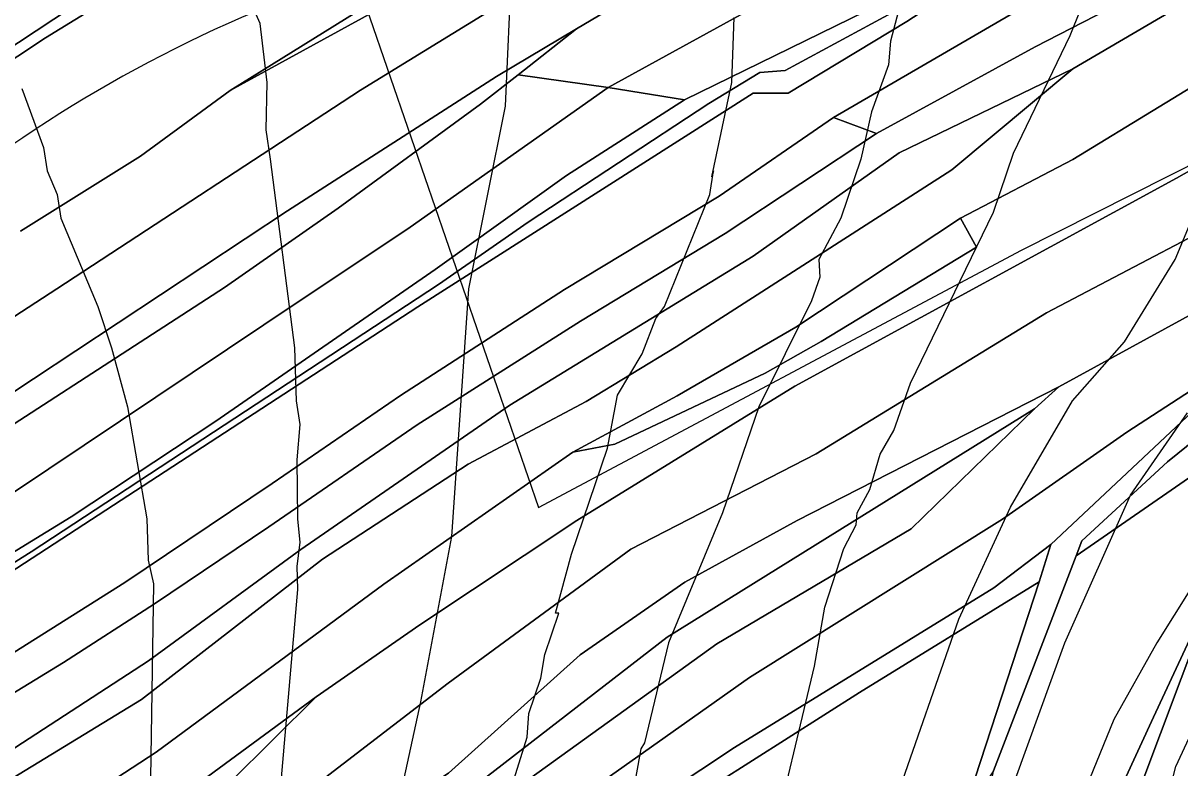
# Model space of a CAD drawing. Extents: x -510989 to -501240, y -1184665 to -1176089.
# Drawn here: x -503911.8 to -503715.6, y -1182705.2 to -1182578.9 of the extents above; entities that cross this region are included whole.
import ezdxf

# ---------------------------------------------------------------- set-up
doc = ezdxf.new("R2010")
doc.units = 0
for name, color, linetype in [('lesni_pozemek', 7, 'Continuous'), ('NAVRH_rozvodnice', 7, 'Continuous'), ('ostatni_plocha_x_neplodna_puda', 7, 'Continuous'), ('ostatni_plocha_x_ostatni_komunikace', 7, 'Continuous'), ('STAV_systematicke_odvodneni', 7, 'Continuous'), ('STAV_zaplavove_uzemi', 7, 'Continuous'), ('trvaly_travni_porost', 7, 'Continuous'), ('vrstevnice_01', 7, 'Continuous'), ('vrstevnice_02', 7, 'Continuous')]:
    doc.layers.add(name, color=color, linetype=linetype)

msp = doc.modelspace()

# ---------------------------------------------------------------- linework, layer by layer
at = {"layer": 'lesni_pozemek'}
msp.add_lwpolyline([(-503815.3, -1182848.5), (-503814.81, -1182830.66), (-503810.23, -1182827.99), (-503805.49, -1182813.21), (-503796.62, -1182813.1), (-503774.32, -1182819.89), (-503769.66, -1182803.25), (-503763.8, -1182771.19), (-503736.07, -1182745.14), (-503708.55, -1182671.87), (-503698.78, -1182685.73), (-503674.67, -1182720.41), (-503681.32, -1182727.83), (-503688.28, -1182735.56), (-503700.11, -1182746.61), (-503722.61, -1182767.17), (-503734.02, -1182784.35), (-503742.79, -1182802.23), (-503750.5, -1182823.77), (-503764.38, -1182863.46)], dxfattribs=at)
at = {"layer": 'NAVRH_rozvodnice'}
msp.add_arc((-503782.29, -1182790.21), 231.49, 112.9221, 132.6689, dxfattribs=at)
at = {"layer": 'ostatni_plocha_x_neplodna_puda'}
for points in [[(-503712.49, -1182654.99), (-503711.07, -1182661.09), (-503710.09, -1182665.25), (-503708.55, -1182671.87), (-503720.05, -1182696.6), (-503742.27, -1182744.85), (-503757.14, -1182759.37), (-503747.23, -1182705.75), (-503733.2, -1182669.28)], [(-503708.55, -1182671.87), (-503736.07, -1182745.14), (-503763.8, -1182771.19), (-503757.14, -1182759.37), (-503742.27, -1182744.85), (-503720.05, -1182696.6)]]:
    msp.add_lwpolyline(points, close=True, dxfattribs=at)
at = {"layer": 'ostatni_plocha_x_ostatni_komunikace'}
for points in [[(-503851.82, -1182837), (-503834.74, -1182804.56), (-503781.68, -1182752.88), (-503752.38, -1182709.54), (-503750.34, -1182706.89), (-503739.46, -1182673.67), (-503737.48, -1182667.37), (-503700.56, -1182632.7)], [(-503712.75, -1182649.34), (-503717.7, -1182653.35), (-503732.26, -1182666.7), (-503733.2, -1182669.28), (-503747.23, -1182705.75), (-503773.9, -1182746.1), (-503783.06, -1182758.94), (-503830.25, -1182804.58), (-503839.1, -1182821.61), (-503842, -1182826.37), (-503849.63, -1182840.43)]]:
    msp.add_lwpolyline(points, dxfattribs=at)
at = {"layer": 'STAV_systematicke_odvodneni'}
for p, q in [((-503857.9, -1182563.67), (-503824.39, -1182661.07)), ((-503742.46, -1182617.43), (-503647.77, -1182569.53)), ((-503824.39, -1182661.07), (-503742.46, -1182617.43))]:
    msp.add_line(p, q, dxfattribs=at)
at = {"layer": 'STAV_zaplavove_uzemi'}
msp.add_spline([(-502250.32, -1184002.61), (-502355.07, -1183875.41), (-502442.37, -1183790.61), (-502477.29, -1183700.82), (-502532.16, -1183578.61), (-502567.08, -1183448.91), (-502626.05, -1183402.34), (-502705.41, -1183380.59), (-502814.2, -1183349.87), (-502882.03, -1183297.39), (-502931.95, -1183237.24), (-503042.02, -1183107.97), (-503139.64, -1183018.94), (-503222.14, -1182957.59), (-503308.56, -1182839.96), (-503316.24, -1182784.92), (-503330.32, -1182756.77), (-503348.24, -1182719.65), (-503334.16, -1182651.82), (-503323.92, -1182595.5), (-503313.68, -1182526.39), (-503294.1, -1182480.5), (-503251.86, -1182396.03), (-503229.34, -1182314.37), (-503216.1, -1182227.15), (-503242.43, -1182174.5), (-503271.86, -1182129.59), (-503287.34, -1182081.58), (-503343.88, -1182028.1), (-503361.79, -1182008.91), (-503396.35, -1181952.59), (-503442.43, -1181933.39), (-503497.46, -1181888.6), (-503525.62, -1181860.44), (-503528.18, -1181837.4), (-503548.66, -1181767.01), (-503558.9, -1181729.89), (-503576.82, -1181682.53), (-503578.1, -1181621.1), (-503567.86, -1181572.46), (-503552.5, -1181536.63), (-503538.04, -1181458.36), (-503518.33, -1181411.9), (-503509.88, -1181341.51), (-503497.21, -1181207.63), (-503499.77, -1181097.56), (-503498.02, -1181031.35), (-503510.82, -1180970.85), (-503549.22, -1180952.23), (-503571.32, -1180940.6), (-503605.07, -1180937.11), (-503651.61, -1180939.44), (-503671.39, -1180917.33), (-503679.53, -1180892.89), (-503713.27, -1180871.95), (-503727.24, -1180859.15), (-503734.22, -1180833.55), (-503728.4, -1180799.81), (-503741.2, -1180770.72), (-503722.82, -1180725.17), (-503721.54, -1180703.41), (-503731.78, -1180697.01), (-503767.61, -1180699.57), (-503790.65, -1180697.01), (-503817.53, -1180697.01), (-503861.04, -1180686.77), (-503889.2, -1180675.25), (-503900.72, -1180668.85), (-503953.2, -1180679.09), (-503997.99, -1180697.01), (-504063.27, -1180722.61), (-504109.34, -1180749.49), (-504142.62, -1180776.36), (-504177.18, -1180796.84), (-504211.73, -1180817.32), (-504414.98, -1180961.5), (-504472.7, -1180998.11), (-504544.51, -1181068.5), (-504600.82, -1181143.12), (-504621.94, -1181196.62), (-504641.65, -1181267.01), (-504660.25, -1181350.62), (-504634.7, -1181398.32), (-504617.66, -1181447.72), (-504600.62, -1181492.01), (-504587, -1181548.23), (-504592.11, -1181628.29), (-504569.96, -1181682.81), (-504568.26, -1181664.07), (-504554.63, -1181621.48), (-504547.82, -1181597.63)], degree=3, dxfattribs=at)
at = {"layer": 'trvaly_travni_porost'}
for points in [[(-503514.71, -1182322.26), (-503539.04, -1182355.15), (-503560.71, -1182380.19), (-503590.02, -1182411.48), (-503617.69, -1182437.25), (-503649.04, -1182462.19), (-503685.59, -1182486.64), (-503729.02, -1182504.58), (-503768.84, -1182525.83), (-503798.06, -1182543.68), (-503848.39, -1182574.79), (-503876.68, -1182590.34), (-503846.52, -1182571.58), (-503831.05, -1182561.42), (-503790.59, -1182537.57), (-503735.3, -1182505.9), (-503688.26, -1182483.31), (-503652.47, -1182460.26), (-503627.55, -1182442.01), (-503596.98, -1182415.04), (-503570.91, -1182387.57), (-503540.69, -1182352.97), (-503513.35, -1182316.15)], [(-503530.56, -1182393.49), (-503574.22, -1182439.78), (-503598.41, -1182461.41), (-503606.93, -1182467.95), (-503664.69, -1182506.83), (-503690.86, -1182523.59), (-503712.83, -1182535.59), (-503750.98, -1182555.97), (-503812.56, -1182589.86), (-503827.85, -1182587.69), (-503817.93, -1182579.87), (-503779.29, -1182557.01), (-503753.15, -1182542.24), (-503723.69, -1182525.85), (-503709.43, -1182520.56), (-503694.47, -1182516.92), (-503675.85, -1182507.35), (-503648.73, -1182482.33), (-503611.27, -1182455.5), (-503581.91, -1182430.17), (-503547.62, -1182395.52), (-503525.39, -1182370.23)], [(-503535.57, -1182416.01), (-503564.42, -1182445.41), (-503583.15, -1182462.35), (-503626.92, -1182497.45), (-503660.62, -1182518.15), (-503691.43, -1182538.08), (-503709.43, -1182547.69), (-503725.39, -1182555.6), (-503799.62, -1182591.93), (-503812.56, -1182589.86), (-503750.98, -1182555.97), (-503712.83, -1182535.59), (-503690.86, -1182523.59), (-503664.69, -1182506.83), (-503606.93, -1182467.95), (-503598.41, -1182461.41), (-503574.22, -1182439.78), (-503530.56, -1182393.49)], [(-503774.22, -1182482.21), (-503774.74, -1182490.02), (-503775.12, -1182497.76), (-503813.01, -1182519.62), (-503844.79, -1182538.7), (-503872.94, -1182555.96), (-503949.28, -1182606.39), (-503989.12, -1182629.03), (-504009.4, -1182642.33), (-504035.41, -1182656.41), (-504069.12, -1182679.02), (-504101.43, -1182703.13), (-504097.49, -1182688.34), (-504054.63, -1182657.64), (-504036.59, -1182645.38), (-504017.6, -1182632.91), (-503976.28, -1182610.86), (-503955.72, -1182598.6), (-503938.59, -1182587.67), (-503912.52, -1182570), (-503873.08, -1182544.64), (-503841.73, -1182525.8), (-503824.87, -1182515.87)], [(-503775.12, -1182497.76), (-503775.27, -1182500.79), (-503813.1, -1182522.55), (-503856.21, -1182548.11), (-503887.07, -1182568.56), (-503908.01, -1182581.44), (-503945.44, -1182606.2), (-504009.4, -1182642.33), (-503989.12, -1182629.03), (-503949.28, -1182606.39), (-503872.94, -1182555.96), (-503844.79, -1182538.7), (-503813.01, -1182519.62)], [(-503644.33, -1182528.96), (-503678.93, -1182550.77), (-503699.46, -1182561.99), (-503740.14, -1182582.96), (-503767.07, -1182597.63), (-503774.33, -1182594.92), (-503740.2, -1182575.09), (-503703.31, -1182558.89), (-503681.87, -1182547.39), (-503665.01, -1182537.32), (-503645.59, -1182524.88)], [(-503526.11, -1182524.89), (-503525.09, -1182526.02), (-503553.67, -1182554.85), (-503572.57, -1182571.53), (-503596.29, -1182587.26), (-503620.98, -1182602.26), (-503636.37, -1182611.26), (-503656.02, -1182622.39), (-503712.49, -1182654.99), (-503733.2, -1182669.28), (-503732.26, -1182666.7), (-503717.7, -1182653.35), (-503712.75, -1182649.34), (-503679.51, -1182624.15), (-503658.48, -1182613.18), (-503657.23, -1182620.79), (-503634.94, -1182608.2), (-503596.14, -1182585.07), (-503574.8, -1182571.32), (-503569.46, -1182566.51), (-503554.86, -1182554.38), (-503538.63, -1182537.05)], [(-503827.85, -1182587.69), (-503834.2, -1182592.69), (-503858.37, -1182610.31), (-503877.65, -1182623.78), (-503930.87, -1182658.22), (-503956.13, -1182673.94), (-503969.82, -1182679.51), (-503958.46, -1182670.03), (-503924.47, -1182648.76), (-503866.95, -1182610.74), (-503831.53, -1182587.97), (-503817.93, -1182579.87)], [(-503763.24, -1182600.92), (-503733.78, -1182586.69), (-503754.26, -1182603.79), (-503801.05, -1182633.83), (-503816.31, -1182643.11), (-503836.29, -1182653.75), (-503861, -1182669.86), (-503891.69, -1182693.64), (-503925.57, -1182714.27), (-503961.31, -1182735.32), (-504023.83, -1182766.32), (-504052.14, -1182785.56), (-504073.09, -1182796.86), (-504087.17, -1182803.98), (-504090.31, -1182799.54), (-504059.05, -1182782.15), (-504006.38, -1182750.87), (-503952.31, -1182724.96), (-503931.08, -1182713.41), (-503890.52, -1182687.1), (-503864.69, -1182668.21), (-503829.25, -1182643.72), (-503788, -1182618.44)], [(-503812.56, -1182589.86), (-503846.15, -1182613.53), (-503870.96, -1182630.11), (-503913.58, -1182658.64), (-503948.97, -1182679.67), (-503977.58, -1182694.47), (-504020.12, -1182717.04), (-504042.97, -1182729.88), (-504070.41, -1182747.5), (-504108.65, -1182775.95), (-504111.18, -1182764.8), (-504103.68, -1182758.67), (-504076.37, -1182738.86), (-504046.46, -1182719.29), (-503993.33, -1182690.45), (-503969.82, -1182679.51), (-503956.13, -1182673.94), (-503930.87, -1182658.22), (-503877.65, -1182623.78), (-503858.37, -1182610.31), (-503834.2, -1182592.69), (-503827.85, -1182587.69)], [(-503799.62, -1182591.93), (-503819.63, -1182604.75), (-503841.89, -1182620.72), (-503879.09, -1182646.41), (-503903.66, -1182662.68), (-503917.15, -1182670.93), (-503934.74, -1182681.21), (-503970.8, -1182703.62), (-504009.81, -1182723.27), (-504066.98, -1182756.76), (-504095.54, -1182780.48), (-504101.93, -1182784.31), (-504108.65, -1182775.95), (-504070.41, -1182747.5), (-504042.97, -1182729.88), (-504020.12, -1182717.04), (-503977.58, -1182694.47), (-503948.97, -1182679.67), (-503913.58, -1182658.64), (-503870.96, -1182630.11), (-503846.15, -1182613.53), (-503812.56, -1182589.86)], [(-503750.12, -1182616.95), (-503776.46, -1182632.91), (-503785.92, -1182638.29), (-503811.45, -1182650.33), (-503818.56, -1182651.66), (-503800.86, -1182642.12), (-503780.71, -1182630.48), (-503752.8, -1182611.99)], [(-503740.25, -1182644.34), (-503802.57, -1182683.04), (-503834.81, -1182708.01), (-503858.05, -1182724.78), (-503887.25, -1182744.32), (-503931.6, -1182771.34), (-504001.26, -1182807.54), (-504036.07, -1182824.72), (-504046.65, -1182831.8), (-504056.65, -1182839.04), (-504058.42, -1182836.48), (-504048.37, -1182828.89), (-504039.55, -1182823), (-504017.47, -1182811.17), (-503959.23, -1182781.42), (-503942.97, -1182772.85), (-503927.71, -1182763.71), (-503904.98, -1182749.38), (-503864.54, -1182722.66), (-503839.67, -1182706.14), (-503817.33, -1182686.08), (-503799.57, -1182673.76), (-503780.53, -1182663.3), (-503736.15, -1182640.63)], [(-503761.17, -1182664.67), (-503794.11, -1182684.2), (-503865.29, -1182735.48), (-503899.59, -1182757.49), (-503916.35, -1182767.82), (-503960.96, -1182790.74), (-503976.18, -1182798.59), (-504007.51, -1182813.1), (-504033.35, -1182826.97), (-504054.69, -1182841.67), (-504056.65, -1182839.04), (-504046.65, -1182831.8), (-504036.07, -1182824.72), (-504001.26, -1182807.54), (-503931.6, -1182771.34), (-503887.25, -1182744.32), (-503858.05, -1182724.78), (-503834.81, -1182708.01), (-503802.57, -1182683.04), (-503740.25, -1182644.34)], [(-503769.96, -1182692.43), (-503739.46, -1182673.67), (-503750.34, -1182706.89), (-503752.38, -1182709.54), (-503768.23, -1182720.47), (-503791.23, -1182727.8), (-503794.16, -1182707.84)], [(-503889.21, -1182713.15), (-503862.11, -1182693.17), (-503883.97, -1182714.9), (-503920.27, -1182739.07), (-503950.26, -1182757.75), (-503986.82, -1182775.12), (-504026.24, -1182797.01), (-504038.91, -1182804.57), (-504069.03, -1182821.55), (-504071.02, -1182818.63), (-504072.8, -1182816.29), (-504036.99, -1182796.37), (-504017.78, -1182785.09), (-503984.41, -1182766.58), (-503950.45, -1182750.11), (-503926.78, -1182736.35)]]:
    msp.add_lwpolyline(points, close=True, dxfattribs=at)
for points in [[(-503945.44, -1182606.2), (-503908.01, -1182581.44), (-503887.07, -1182568.56), (-503856.21, -1182548.11), (-503813.1, -1182522.55), (-503775.27, -1182500.79), (-503775.43, -1182504.18), (-503732.73, -1182479.54), (-503702.91, -1182462.26)], [(-503688.26, -1182483.31), (-503735.3, -1182505.9), (-503790.59, -1182537.57), (-503831.05, -1182561.42), (-503846.52, -1182571.58), (-503876.68, -1182590.34), (-503891.87, -1182601.48), (-503912.24, -1182614.23)], [(-503912.24, -1182614.23), (-503891.87, -1182601.48), (-503876.68, -1182590.34), (-503848.39, -1182574.79), (-503798.06, -1182543.68), (-503768.84, -1182525.83), (-503729.02, -1182504.58), (-503685.59, -1182486.64)], [(-503684.76, -1182495.48), (-503717.16, -1182510.16), (-503758.86, -1182532.24), (-503804.39, -1182559.46), (-503854.58, -1182590.32), (-503906.08, -1182624), (-503961.54, -1182660.03)], [(-503961.54, -1182660.03), (-503906.08, -1182624), (-503854.58, -1182590.32), (-503804.39, -1182559.46), (-503758.86, -1182532.24), (-503717.16, -1182510.16), (-503684.76, -1182495.48)], [(-503709.43, -1182520.56), (-503723.69, -1182525.85), (-503753.15, -1182542.24), (-503779.29, -1182557.01), (-503817.93, -1182579.87), (-503831.53, -1182587.97), (-503866.95, -1182610.74), (-503924.47, -1182648.76)], [(-503687.86, -1182546.99), (-503715.92, -1182561), (-503718.88, -1182558.32), (-503732.07, -1182562.9), (-503739.62, -1182565.2), (-503746.22, -1182568.35), (-503761.94, -1182578.63), (-503782.02, -1182590.81), (-503787.97, -1182590.79), (-503844.87, -1182627.06), (-503917.92, -1182674.63)], [(-503917.92, -1182674.63), (-503844.87, -1182627.06), (-503787.97, -1182590.79), (-503782.02, -1182590.81), (-503761.94, -1182578.63), (-503746.22, -1182568.35), (-503739.62, -1182565.2), (-503732.07, -1182562.9), (-503718.88, -1182558.32), (-503715.92, -1182561), (-503687.86, -1182546.99)], [(-503917.15, -1182670.93), (-503903.66, -1182662.68), (-503879.09, -1182646.41), (-503841.89, -1182620.72), (-503819.63, -1182604.75), (-503799.62, -1182591.93), (-503725.39, -1182555.6), (-503709.43, -1182547.69)], [(-503710.84, -1182554.15), (-503724.05, -1182557.28), (-503742.8, -1182565.42), (-503782.55, -1182586.99), (-503786.87, -1182587.28), (-503795.48, -1182592.56), (-503826.11, -1182612.71), (-503841.34, -1182623.23), (-503910.44, -1182668.59), (-503936.46, -1182684.98)], [(-503936.46, -1182684.98), (-503910.44, -1182668.59), (-503841.34, -1182623.23), (-503826.11, -1182612.71), (-503795.48, -1182592.56), (-503786.87, -1182587.28), (-503782.55, -1182586.99), (-503742.8, -1182565.42), (-503724.05, -1182557.28), (-503710.84, -1182554.15)], [(-503681.9, -1182556.28), (-503733.78, -1182586.69), (-503763.24, -1182600.92), (-503788, -1182618.44), (-503829.25, -1182643.72), (-503864.69, -1182668.21), (-503890.52, -1182687.1), (-503931.08, -1182713.41)], [(-503925.57, -1182714.27), (-503891.69, -1182693.64), (-503861, -1182669.86), (-503836.29, -1182653.75), (-503816.31, -1182643.11), (-503801.05, -1182633.83), (-503754.26, -1182603.79), (-503733.78, -1182586.69), (-503681.9, -1182556.28)], [(-503703.31, -1182558.89), (-503740.2, -1182575.09), (-503774.33, -1182594.92), (-503793.76, -1182608.27), (-503819.97, -1182624.09), (-503847.81, -1182642.07), (-503869.53, -1182657.02), (-503894.52, -1182673.81), (-503928.58, -1182695.19)], [(-503933.39, -1182704.7), (-503904.96, -1182687.38), (-503889.5, -1182677.4), (-503870.12, -1182664.37), (-503844.96, -1182647.03), (-503817.27, -1182629.49), (-503792.73, -1182614.62), (-503767.07, -1182597.63), (-503740.14, -1182582.96), (-503699.46, -1182561.99)], [(-503671.08, -1182579.72), (-503716.2, -1182605.22), (-503780.93, -1182640.49), (-503817.87, -1182663.28), (-503844.5, -1182680.97), (-503862.11, -1182693.17), (-503889.21, -1182713.15), (-503926.78, -1182736.35)], [(-503920.27, -1182739.07), (-503883.97, -1182714.9), (-503862.11, -1182693.17), (-503844.5, -1182680.97), (-503817.87, -1182663.28), (-503780.93, -1182640.49), (-503716.2, -1182605.22), (-503671.08, -1182579.72)], [(-503704.5, -1182584.21), (-503733.74, -1182602.05), (-503752.8, -1182611.99), (-503780.71, -1182630.48), (-503800.86, -1182642.12), (-503818.56, -1182651.66), (-503850.61, -1182674.05), (-503889.21, -1182702.59), (-503904.23, -1182712.32), (-503935.17, -1182730.84)], [(-503935.17, -1182730.84), (-503904.23, -1182712.32), (-503889.21, -1182702.59), (-503850.61, -1182674.05), (-503818.56, -1182651.66), (-503811.45, -1182650.33), (-503785.92, -1182638.29), (-503776.46, -1182632.91), (-503750.12, -1182616.95), (-503752.8, -1182611.99), (-503733.74, -1182602.05), (-503704.5, -1182584.21)], [(-503928.58, -1182695.19), (-503894.52, -1182673.81), (-503869.53, -1182657.02), (-503847.81, -1182642.07), (-503819.97, -1182624.09), (-503793.76, -1182608.27), (-503774.33, -1182594.92), (-503767.07, -1182597.63), (-503792.73, -1182614.62), (-503817.27, -1182629.49), (-503844.96, -1182647.03), (-503870.12, -1182664.37), (-503889.5, -1182677.4), (-503904.96, -1182687.38), (-503933.39, -1182704.7)], [(-503698.15, -1182607.02), (-503738.23, -1182628.08), (-503777.28, -1182651.95), (-503808.74, -1182668.11), (-503839.71, -1182690.84), (-503862.16, -1182708.11), (-503880.47, -1182722.51), (-503916.43, -1182746.75)], [(-503916.43, -1182746.75), (-503880.47, -1182722.51), (-503862.16, -1182708.11), (-503839.71, -1182690.84), (-503808.74, -1182668.11), (-503777.28, -1182651.95), (-503738.23, -1182628.08), (-503698.15, -1182607.02)], [(-504054.69, -1182841.67), (-504033.35, -1182826.97), (-504007.51, -1182813.1), (-503976.18, -1182798.59), (-503960.96, -1182790.74), (-503916.35, -1182767.82), (-503899.59, -1182757.49), (-503865.29, -1182735.48), (-503794.11, -1182684.2), (-503761.17, -1182664.67), (-503740.25, -1182644.34), (-503736.15, -1182640.63), (-503712.16, -1182627.49)], [(-503712.16, -1182627.49), (-503736.15, -1182640.63), (-503780.53, -1182663.3), (-503799.57, -1182673.76), (-503817.33, -1182686.08), (-503839.67, -1182706.14), (-503864.54, -1182722.66), (-503904.98, -1182749.38), (-503927.71, -1182763.71)], [(-504028.66, -1182837.29), (-504006.23, -1182823.79), (-503974.26, -1182806.01), (-503945.9, -1182792.59), (-503927.93, -1182783.4), (-503912.4, -1182774.88), (-503887.4, -1182759.5), (-503861.66, -1182742.88), (-503845.42, -1182730.07), (-503788.61, -1182689.91), (-503745.69, -1182663.07), (-503724.62, -1182648.32), (-503700.56, -1182632.7), (-503737.48, -1182667.37), (-503747.16, -1182674.72), (-503791.16, -1182701.79), (-503830.95, -1182728.18), (-503857.76, -1182747.57), (-503871.81, -1182756.9), (-503887.47, -1182766.7), (-503938, -1182798.58), (-503965.08, -1182810.96), (-503993.8, -1182827.15), (-504039.7, -1182858.95)], [(-503700.56, -1182632.7), (-503724.62, -1182648.32), (-503745.69, -1182663.07), (-503788.61, -1182689.91), (-503845.42, -1182730.07), (-503861.66, -1182742.88), (-503887.4, -1182759.5), (-503912.4, -1182774.88), (-503927.93, -1182783.4), (-503945.9, -1182792.59), (-503974.26, -1182806.01), (-504006.23, -1182823.79), (-504028.66, -1182837.29)], [(-504039.7, -1182858.95), (-503993.8, -1182827.15), (-503965.08, -1182810.96), (-503938, -1182798.58), (-503887.47, -1182766.7), (-503871.81, -1182756.9), (-503857.76, -1182747.57), (-503830.95, -1182728.18), (-503791.16, -1182701.79), (-503747.16, -1182674.72), (-503737.48, -1182667.37), (-503739.46, -1182673.67), (-503769.96, -1182692.43), (-503794.16, -1182707.84), (-503801.54, -1182712.42), (-503818.58, -1182723.78), (-503850.5, -1182747.37), (-503876.9, -1182765.34), (-503900.51, -1182780.26), (-503913.7, -1182788.38), (-503934.82, -1182800.1), (-503960.27, -1182813.61), (-503990.87, -1182830.74), (-504009.12, -1182840.7)]]:
    msp.add_lwpolyline(points, dxfattribs=at)
at = {"layer": 'vrstevnice_01'}
for points in [[(-503785.19, -1182720), (-503777.59, -1182688), (-503775.81, -1182678), (-503772.59, -1182668), (-503770.5, -1182664), (-503770.31, -1182662), (-503768.19, -1182658), (-503766.41, -1182652), (-503764.09, -1182648), (-503761.31, -1182640), (-503747.19, -1182611), (-503743.81, -1182601), (-503734.19, -1182581), (-503730.59, -1182572)], [(-503893.31, -1182848), (-503884.91, -1182812), (-503881.19, -1182790), (-503878.69, -1182778), (-503876.91, -1182765), (-503873.5, -1182748), (-503872.41, -1182738), (-503870.91, -1182730), (-503870.19, -1182722), (-503868.91, -1182718), (-503865.19, -1182675), (-503865.31, -1182671), (-503864.81, -1182667), (-503865.19, -1182663), (-503865.31, -1182653), (-503864.81, -1182647), (-503865.41, -1182643), (-503865.69, -1182634), (-503869.81, -1182602), (-503870.59, -1182597), (-503870.41, -1182589), (-503871.59, -1182579), (-503873.31, -1182575)], [(-503828.81, -1182708), (-503826.31, -1182700), (-503826, -1182696), (-503824, -1182690), (-503823.31, -1182686), (-503820.91, -1182679), (-503821.5, -1182679), (-503818.81, -1182669), (-503812.69, -1182651), (-503811, -1182642), (-503806.81, -1182635), (-503804.5, -1182629), (-503803, -1182627), (-503795.31, -1182608), (-503794.69, -1182604), (-503795, -1182605), (-503791.59, -1182589), (-503791.19, -1182578)], [(-503791.81, -1182871), (-503768.31, -1182784), (-503750, -1182725), (-503735.09, -1182684), (-503724, -1182659), (-503714.31, -1182645)], [(-503761.91, -1182859), (-503745.41, -1182790), (-503739.09, -1182770), (-503738.31, -1182766), (-503728.59, -1182736), (-503729.81, -1182738), (-503723.81, -1182724), (-503719.69, -1182712), (-503717.31, -1182709), (-503716.31, -1182705), (-503714.41, -1182701), (-503707, -1182686), (-503701.69, -1182677), (-503699.41, -1182674), (-503695.91, -1182671), (-503691.31, -1182666), (-503681.09, -1182655), (-503674.81, -1182647)]]:
    msp.add_lwpolyline(points, dxfattribs=at)
at = {"layer": 'vrstevnice_02'}
for points in [[(-503887.5, -1182875), (-503854.09, -1182739), (-503844.31, -1182694), (-503839.09, -1182666), (-503836.19, -1182624), (-503830, -1182593), (-503828.91, -1182569), (-503832.91, -1182549), (-503840.19, -1182532), (-503862, -1182495), (-503870.41, -1182474), (-503886.09, -1182419)], [(-503763.09, -1182576), (-503764.69, -1182582), (-503765, -1182586), (-503767.91, -1182594), (-503769.69, -1182602), (-503773.09, -1182612), (-503776.81, -1182619), (-503776.69, -1182622), (-503778.09, -1182626), (-503787, -1182644), (-503793.19, -1182662), (-503802.31, -1182684), (-503806.41, -1182701), (-503807, -1182702), (-503808.81, -1182712), (-503809.19, -1182716), (-503810.59, -1182720), (-503812.59, -1182733), (-503813.91, -1182738)], [(-503912, -1182590), (-503908.31, -1182600), (-503907.69, -1182604), (-503906, -1182608), (-503905.41, -1182612), (-503899.09, -1182627), (-503896.81, -1182634), (-503894.09, -1182644), (-503890.81, -1182663), (-503890.59, -1182670)], [(-503797.09, -1182850), (-503782, -1182794), (-503781.19, -1182788), (-503761.91, -1182729), (-503760.41, -1182723), (-503763.91, -1182711), (-503753.09, -1182680), (-503744.31, -1182661), (-503733.81, -1182643), (-503725, -1182633), (-503716.41, -1182619), (-503704.31, -1182590)], [(-503705.09, -1182661), (-503719.5, -1182684), (-503726.81, -1182697), (-503743.91, -1182739), (-503761.41, -1182800), (-503767.31, -1182827), (-503778.59, -1182868)], [(-503890.59, -1182670), (-503889.69, -1182674), (-503890.19, -1182707), (-503892.19, -1182735), (-503893, -1182741), (-503894.31, -1182745), (-503894.69, -1182749), (-503896, -1182753), (-503898.31, -1182769), (-503899.81, -1182777), (-503900.81, -1182787), (-503902.19, -1182795), (-503902.69, -1182801), (-503904.41, -1182809), (-503904.81, -1182813), (-503906.31, -1182819), (-503906.81, -1182825), (-503908.41, -1182831), (-503909.31, -1182839)]]:
    msp.add_lwpolyline(points, dxfattribs=at)

doc.saveas('drawing.dxf')
